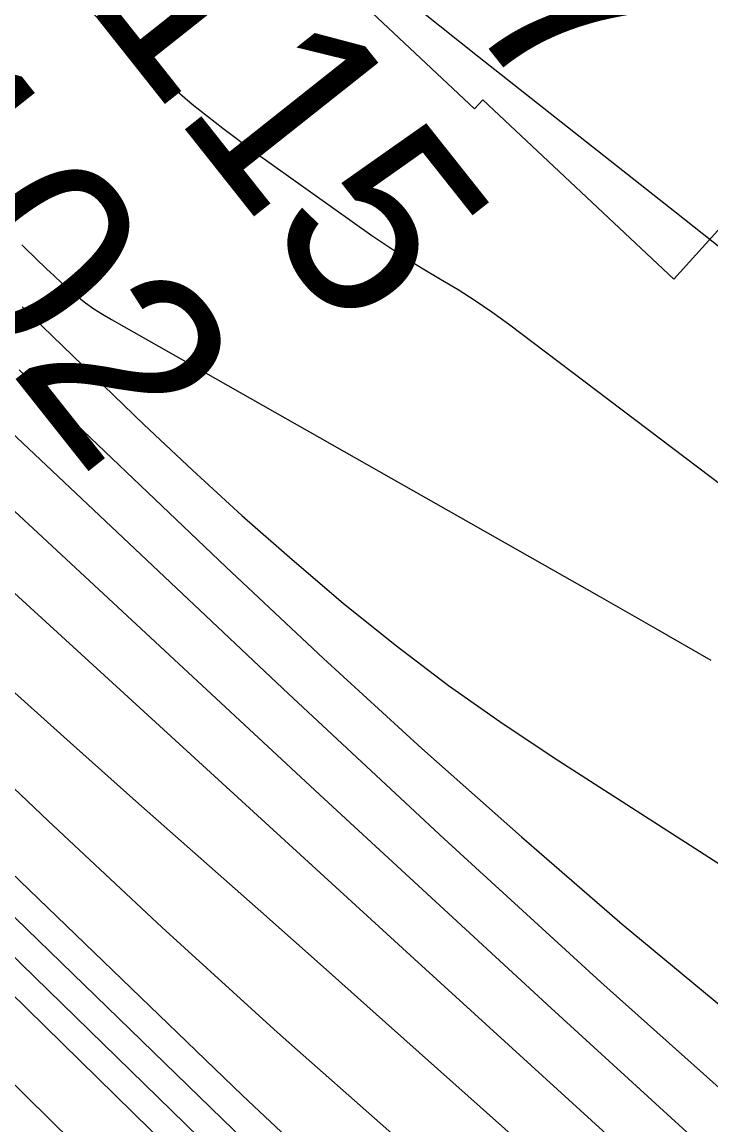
# Model space of a CAD drawing. Extents: x 3684037 to 3722149, y 433263 to 459021.
# Drawn here: x 3697400.6 to 3697639.8, y 456113.9 to 456497 of the extents above; entities that cross this region are included whole.
import ezdxf

# ---------------------------------------------------------------- set-up
doc = ezdxf.new("R2010")
doc.units = 0
for name, color, linetype in [('V-RIVR-EDGE', 7, 'Continuous'), ('V-RIVR-RANG', 7, 'Continuous'), ('V-ROAD-CNTR', 7, 'Continuous'), ('V-RRAP-RVMT', 7, 'Continuous'), ('V-TOPO-DPTH', 7, 'Continuous'), ('V-TOPO-MAJR', 7, 'Continuous'), ('V-TOPO-MINR', 7, 'Continuous'), ('V-TOPO-WATR', 7, 'Continuous')]:
    doc.layers.add(name, color=color, linetype=linetype)

msp = doc.modelspace()

# ---------------------------------------------------------------- linework, layer by layer
at = {"layer": 'V-RIVR-EDGE'}
msp.add_spline([(3696491.01, 456956.98), (3696499.46, 456945.34), (3696522.43, 456915.36), (3696551.06, 456881.73), (3696592.6, 456839.57), (3696607.93, 456824.57), (3696661.56, 456762.17), (3696696.26, 456732.56), (3696736.59, 456690.41), (3696782.99, 456647.43), (3696798.72, 456631.62), (3696862.88, 456574.85), (3696899.59, 456542.81), (3696931.08, 456518.47), (3696942.36, 456503.48), (3696952.45, 456494.97), (3696962.14, 456487.66), (3696987.16, 456470.62), (3697014.61, 456451.55), (3697061.04, 456420.29), (3697092.52, 456395.55), (3697134.08, 456360.67), (3697166.78, 456335.52), (3697185.73, 456316.47), (3697201.46, 456298.23), (3697211.53, 456284.46), (3697233.7, 456256.1), (3697255.88, 456230.97), (3697279.27, 456203.82), (3697316.37, 456164.91), (3697353.48, 456123.98), (3697376.87, 456099.66), (3697406.33, 456076.13), (3697430.14, 456057.88), (3697450.33, 456044.89), (3697520.13, 455982.44), (3697544.34, 455963.37), (3697581.9, 455942.25), (3697614.61, 455926), (3697632.78, 455913.82), (3697662.24, 455891.91), (3697710.26, 455848.12), (3697757.45, 455800.7), (3697792.14, 455767.05), (3697833.3, 455729.34), (3697868.4, 455696.9), (3697895.83, 455673.38), (3697933.75, 455633.66), (3697972.88, 455598.38), (3698039.46, 455539.58), (3698090.29, 455492.15), (3698135.88, 455447.55), (3698177.02, 455406.61), (3698217.74, 455359.2), (3698254.45, 455321.1), (3698281.47, 455292.72), (3698316.18, 455265.55), (3698357.36, 455240.78), (3698381.98, 455222.12), (3698407.8, 455194.96), (3698430.77, 455163.36), (3698450.93, 455141.88), (3698487.66, 455113.89), (3698517.53, 455091.17), (3698534.07, 455076.97), (3698556.24, 455049.42), (3698582.46, 455019.84), (3698614.72, 454987.01), (3698657.08, 454947.27), (3698691.37, 454913.62), (3698718, 454887.28), (3698807.16, 454806.58), (3698837.41, 454775.78), (3698881.4, 454739.68), (3698910.45, 454713.73), (3698949.18, 454677.64), (3698989.11, 454637.11), (3699039.14, 454591.7), (3699066.57, 454562.92), (3699088.77, 454545.47), (3699187.23, 454465.17), (3699228.39, 454429.88), (3699268.34, 454393.8), (3699300.6, 454360.56), (3699328.84, 454330.56), (3699382.5, 454285.14), (3699427.29, 454244.19), (3699474.49, 454199.59), (3699500.3, 454170.41), (3699532.57, 454139.2), (3699563.24, 454114.46), (3699588.66, 454093.77), (3699608.43, 454073.91), (3699636.65, 454041.49), (3699659.24, 454015.55), (3699675.77, 453998.53), (3699726.99, 453942.6), (3699768.93, 453898.01), (3699807.65, 453854.65), (3699829.44, 453837.61), (3699865.77, 453811.24), (3699885.13, 453793.8), (3699924.68, 453762.57), (3699939.63, 453754.85), (3699950.95, 453754.42), (3699975.6, 453746.67), (3700001.84, 453731.24), (3700023.64, 453714.2), (3700032.9, 453700.84), (3700036.11, 453688.7), (3700042.15, 453679.38), (3700052.63, 453667.23), (3700065.94, 453651.02), (3700072.38, 453638.47), (3700079.63, 453627.94), (3700095.35, 453607.27), (3700141.31, 453551.36), (3700161.45, 453521.38), (3700185.64, 453491.4), (3700219.92, 453452.9), (3700237.25, 453429.81), (3700255.39, 453407.52), (3700340.92, 453326.44), (3700393.37, 453280.61), (3700435.74, 453243.71), (3700480.94, 453207.61), (3700509.2, 453188.54), (3700535.04, 453172.3), (3700559.26, 453156.47), (3700600.44, 453130.89), (3700613.76, 453121.15), (3700623.46, 453116.28), (3700639.19, 453100.47), (3700647.65, 453090.74), (3700674.71, 453074.9), (3700691.25, 453060.71), (3700727.58, 453033.93), (3700758.25, 453008.78), (3700801.44, 452977.54), (3700837.37, 452952.38), (3700871.67, 452924.8), (3700903.95, 452898.44), (3700927.77, 452880.99), (3700958.44, 452857.86), (3701015.34, 452807.99), (3701048.43, 452780.41), (3701075.48, 452762.95), (3701104.95, 452743.47), (3701127.16, 452730.88), (3701156.63, 452713.42), (3701182.87, 452695.56), (3701204.67, 452682.16), (3701235.37, 452666.32), (3701255.56, 452654.14), (3701285.83, 452633.03), (3701312.86, 452607.09), (3701321.33, 452599.79), (3701332.23, 452591.67), (3701350.39, 452577.48), (3701370.57, 452560.44), (3701389.13, 452544.63), (3701408.91, 452532.04), (3701434.36, 452518.63), (3701456.18, 452512.11), (3701467.08, 452506.42), (3701486.05, 452491.01), (3701499.77, 452482.08), (3701518.75, 452468.28), (3701537.72, 452454.08), (3701554.26, 452439.49), (3701575.24, 452422.85), (3701592.2, 452410.28), (3701622.47, 452387.15), (3701647.09, 452368.49), (3701696.32, 452326.72), (3701727.79, 452300.36), (3701754.02, 452278.86), (3701780.66, 452258.17), (3701815.38, 452234.23), (3701863.81, 452194.89), (3701890.45, 452176.22), (3701916.7, 452162), (3701938.89, 452143.34), (3701962.31, 452129.94), (3701986.93, 452112.09), (3702011.95, 452090.6), (3702032.94, 452074.37), (3702051.1, 452058.55), (3702109.2, 452006.65), (3702158.04, 451973.37), (3702192.75, 451944.17), (3702212.11, 451923.9), (3702228.25, 451910.12), (3702239.56, 451906.04), (3702258.94, 451893.46), (3702276.69, 451876.03), (3702294.85, 451861.43), (3702325.52, 451839.11), (3702353.77, 451816.4), (3702388.48, 451789.62), (3702409.06, 451772.59), (3702442.56, 451743.39), (3702493.4, 451700.4), (3702516.8, 451677.7), (3702543.84, 451656.2), (3702589.05, 451624.55), (3702615.68, 451603.86), (3702648.37, 451577.9), (3702681.06, 451551.13), (3702714.15, 451522.34), (3702744.82, 451496.38), (3702761.76, 451479.36), (3702791.61, 451448.55), (3702806.52, 451427.89), (3702821.83, 451408.04), (3702843.21, 451386.55), (3702872.26, 451361.01), (3702910.6, 451327.75), (3702933.18, 451303.03), (3702957.78, 451275.47), (3702989.23, 451239), (3703050.15, 451184.26), (3703086.05, 451144.95), (3703114.68, 451113.34), (3703144.52, 451080.11), (3703160.65, 451061.87), (3703178, 451046.86), (3703202.6, 451019.71), (3703240.51, 450979.58), (3703264.72, 450956.48), (3703289.72, 450930.13), (3703316.74, 450902.16), (3703339.74, 450878.65), (3703374.42, 450840.15), (3703418.36, 450788.28), (3703459.08, 450738.85), (3703496.19, 450699.53), (3703592.58, 450595.78), (3703613.16, 450579.55), (3703630.9, 450558.88), (3703650.24, 450530.53), (3703671.59, 450496.51), (3703693.35, 450468.15), (3703725.21, 450432.89), (3703758.29, 450400.86), (3703788.55, 450373.7), (3703807.1, 450353.03), (3703820.41, 450338.03), (3703842.98, 450309.27), (3703868.37, 450275.64), (3703879.24, 450255.8), (3703887.68, 450233.54), (3703893.72, 450223.82), (3703916.29, 450193.44), (3703936.04, 450167.51), (3703950.95, 450147.66), (3704020.69, 450060.95), (3704036.82, 450041.5), (3704044.07, 450029.75), (3704061.81, 450007.88), (3704081.17, 449986.4), (3704102.92, 449954.4), (3704113.39, 449937.79), (3704138.38, 449903.36), (3704157.73, 449880.26), (3704175.46, 449851.91), (3704189.15, 449830.04), (3704204.88, 449813.42), (3704221.81, 449792.76), (3704273.77, 449711.76), (3704281.41, 449690.71), (3704297.12, 449666.01), (3704324.1, 449622.27), (3704340.63, 449601.6), (3704382.92, 449535.99), (3704402.67, 449506.83), (3704415.95, 449482.53), (3704431.66, 449459.44), (3704449.4, 449437.16), (3704471.98, 449410.42), (3704491.34, 449390.55), (3704521.18, 449354.9), (3704545.76, 449323.7), (3704553.81, 449308.31), (3704563.07, 449292.11), (3704576.77, 449271.05), (3704594.9, 449242.3), (3704618.66, 449204.23), (3704654.93, 449156.02), (3704685.15, 449111.87), (3704709.72, 449071.77), (3704733.89, 449034.11), (3704765.72, 448985.91), (3704789.88, 448945.01), (3704815.26, 448906.53), (3704829.35, 448881.42), (3704849.89, 448850.24), (3704868.83, 448820.67), (3704884.95, 448801.63), (3704901.08, 448780.96), (3704913.97, 448762.33), (3704925.64, 448740.06), (3704932.48, 448726.7), (3704949.8, 448698.35), (3704967.55, 448682.54), (3704988.15, 448670.76), (3705014.8, 448656.95), (3705046.3, 448639.88), (3705064.06, 448624.47), (3705092.28, 448592.05), (3705105.17, 448573.42), (3705120.49, 448553.97), (3705145.89, 448522.77), (3705180.17, 448483.87), (3705197.5, 448460.37), (3705228.52, 448416.22), (3705268.84, 448365.58), (3705295.84, 448328.31), (3705331.7, 448279.29), (3705359.5, 448238.78), (3705380.04, 448203.15), (3705402.15, 448152.55), (3705422.25, 448101.95), (3705439.55, 448066.32), (3705459.26, 448025.43)], degree=3, dxfattribs=at)
at = {"layer": 'V-ROAD-CNTR'}
for points in [[(3695071.86, 456943.74), (3695242.46, 456743.25), (3695448.62, 456525.95), (3695685.06, 456328.17), (3695918.67, 456168.15), (3696162.77, 456035.27), (3696260.63, 455986.42), (3696417.72, 455913.75), (3696645.88, 455805.39), (3696910.04, 455680.2), (3697095.87, 455592.7), (3697268.8, 455505.19), (3697461.21, 455378.75), (3697735.46, 455169.82), (3697889.04, 455025.19), (3697995.58, 454914.09)], [(3695024.26, 456943.19), (3695152.05, 456769.66), (3695409.78, 456485.53), (3695651.24, 456283.54), (3695889.42, 456120.4), (3696136.9, 455985.67), (3696236.4, 455936), (3696393.98, 455863.1), (3696621.91, 455754.86), (3696886.15, 455629.63), (3697071.32, 455542.44), (3697240.73, 455456.72), (3697428.87, 455333.08), (3697699.25, 455127.1), (3697849.65, 454985.45), (3697955.21, 454875.38)]]:
    msp.add_spline(points, degree=3, dxfattribs=at)
at = {"layer": 'V-RRAP-RVMT'}
for p, q in [((3697467.15, 456551.98), (3697557.72, 456466.93)), ((3697557.72, 456466.93), (3697560.63, 456470.01)), ((3697560.63, 456470.01), (3697626.92, 456407.72)), ((3697626.92, 456407.72), (3697644.45, 456427.03))]:
    msp.add_line(p, q, dxfattribs=at)
at = {"layer": 'V-TOPO-DPTH'}
for points in [[(3698060.72, 455665.53), (3698035, 455689.27), (3697937.88, 455778.72), (3697863.41, 455846.98), (3697788.71, 455915), (3697713.69, 455982.65), (3697638.44, 456050.05), (3697526.81, 456149.55), (3697505.16, 456168.81), (3697483.49, 456188.05), (3697461.79, 456207.25), (3697440.07, 456226.42), (3697418.42, 456245.67), (3697396.87, 456265.04), (3697375.49, 456284.59), (3697354.22, 456304.27), (3697322.18, 456334.15), (3697314.75, 456341.1), (3697307.33, 456348.05), (3697299.92, 456355.02), (3697292.52, 456362), (3697131.46, 456514.2), (3697054.1, 456587.66)], [(3697054.1, 456587.66), (3697131.46, 456514.2), (3697292.52, 456362), (3697299.92, 456355.02), (3697307.33, 456348.05), (3697314.75, 456341.1), (3697322.18, 456334.15), (3697354.22, 456304.27), (3697375.49, 456284.59), (3697396.87, 456265.04), (3697418.42, 456245.67), (3697440.07, 456226.42), (3697461.79, 456207.25), (3697483.49, 456188.05), (3697505.16, 456168.81), (3697526.81, 456149.55), (3697638.44, 456050.05), (3697713.69, 455982.65), (3697788.71, 455915), (3697863.41, 455846.98), (3697937.88, 455778.72), (3698035, 455689.27), (3698060.72, 455665.53)], [(3698034.77, 455662.14), (3697950.07, 455741.31), (3697901.55, 455786.16), (3697852.7, 455830.64), (3697803.36, 455874.58), (3697753.69, 455918.16), (3697735.78, 455933.69), (3697694.76, 455969.15), (3697653.64, 456004.51), (3697612.39, 456039.71), (3697571.06, 456074.81), (3697529.97, 456110.18), (3697489.3, 456146.02), (3697449.25, 456182.56), (3697409.63, 456219.56), (3697320.68, 456304.07), (3697305.02, 456318.97), (3697289.37, 456333.89), (3697273.74, 456348.83), (3697258.13, 456363.79), (3697167.06, 456451.16), (3697105.82, 456509.7), (3697044.45, 456568.11)], [(3697044.45, 456568.11), (3697105.82, 456509.7), (3697167.06, 456451.16), (3697258.13, 456363.79), (3697273.74, 456348.83), (3697289.37, 456333.89), (3697305.02, 456318.97), (3697320.68, 456304.07), (3697409.63, 456219.56), (3697449.25, 456182.56), (3697489.3, 456146.02), (3697529.97, 456110.18), (3697571.06, 456074.81), (3697612.39, 456039.71), (3697653.64, 456004.51), (3697694.76, 455969.15), (3697735.78, 455933.69), (3697753.69, 455918.16), (3697803.36, 455874.58), (3697852.7, 455830.64), (3697901.55, 455786.16), (3697950.07, 455741.31), (3698034.77, 455662.14)], [(3697690.93, 455935.16), (3697636.03, 455980.77), (3697581.95, 456027.31), (3697529.11, 456075.25), (3697477.09, 456124.11), (3697319.1, 456276.44), (3697296.03, 456298.69), (3697272.99, 456320.97), (3697249.96, 456343.26), (3697226.95, 456365.57), (3697193.35, 456398.19), (3697153.33, 456436.59), (3697113.03, 456474.69), (3697072.3, 456512.33), (3697031.29, 456549.66)], [(3697031.29, 456549.66), (3697072.3, 456512.33), (3697113.03, 456474.69), (3697153.33, 456436.59), (3697193.35, 456398.19), (3697226.95, 456365.57), (3697249.96, 456343.26), (3697272.99, 456320.97), (3697296.03, 456298.69), (3697319.1, 456276.44), (3697477.09, 456124.11), (3697529.11, 456075.25), (3697581.95, 456027.31), (3697636.03, 455980.77), (3697690.93, 455935.16)], [(3697056.85, 456488.08), (3697078.29, 456471.03), (3697099.55, 456453.77), (3697120.55, 456436.18), (3697141.36, 456418.37), (3697143.08, 456416.87), (3697162.73, 456399.47), (3697182.18, 456381.84), (3697201.3, 456363.87), (3697220.22, 456345.67), (3697238.98, 456327.3), (3697257.74, 456308.94), (3697276.52, 456290.59), (3697295.31, 456272.25), (3697552.59, 456021.19), (3697613.03, 455964.25), (3697674.74, 455908.77)], [(3697674.74, 455908.77), (3697613.03, 455964.25), (3697552.59, 456021.19), (3697295.31, 456272.25), (3697276.52, 456290.59), (3697257.74, 456308.94), (3697238.98, 456327.3), (3697220.22, 456345.67), (3697201.3, 456363.87), (3697182.18, 456381.84), (3697162.73, 456399.47), (3697143.08, 456416.87), (3697141.36, 456418.37), (3697120.55, 456436.18), (3697099.55, 456453.77), (3697078.29, 456471.03), (3697056.85, 456488.08)], [(3697056.68, 456416.34), (3697111.07, 456370.44), (3697197.73, 456299.18), (3697209.48, 456289.7), (3697221.35, 456280.38), (3697233.4, 456271.29), (3697245.56, 456262.34), (3697263.4, 456249.49), (3697284.18, 456233.76), (3697304.43, 456217.42), (3697323.9, 456200.16), (3697342.84, 456182.27), (3697385.96, 456139.61), (3697426.18, 456100.04), (3697466.54, 456060.62), (3697507.12, 456021.43), (3697547.85, 455982.39), (3697683.15, 455853.4), (3697735, 455804.66), (3697787.28, 455756.39), (3697840.23, 455708.86), (3697893.62, 455661.8)]]:
    msp.add_lwpolyline(points, dxfattribs=at)
at = {"layer": 'V-TOPO-MAJR'}
for p, q in [((3697400.52, 456419.65), (3697401.59, 456418.59)), ((3697401.59, 456418.59), (3697409.07, 456411.32)), ((3697409.07, 456411.32), (3697411.68, 456408.85)), ((3697411.68, 456408.85), (3697414.33, 456406.42)), ((3697414.33, 456406.42), (3697417.04, 456404.06)), ((3697417.04, 456404.06), (3697419.8, 456401.75)), ((3697419.8, 456401.75), (3697422.63, 456399.55)), ((3697422.63, 456399.55), (3697425.54, 456397.45)), ((3697425.54, 456397.45), (3697428.55, 456395.51)), ((3697428.55, 456395.51), (3697431.62, 456393.66)), ((3697431.62, 456393.66), (3697601.01, 456297.64)), ((3697601.01, 456297.64), (3697620.45, 456286.54)), ((3697620.45, 456286.54), (3697639.85, 456275.37))]:
    msp.add_line(p, q, dxfattribs=at)
msp.add_lwpolyline([(3697021.95, 456647.03), (3697260.47, 456425.51), (3697268.37, 456418.17), (3697276.27, 456410.82), (3697284.16, 456403.47), (3697292.04, 456396.11), (3697298.23, 456390.33), (3697303.02, 456385.86), (3697307.8, 456381.39), (3697312.59, 456376.93), (3697317.38, 456372.46), (3697322.18, 456368), (3697326.98, 456363.56), (3697331.8, 456359.12), (3697336.63, 456354.7), (3697536.8, 456171.67), (3697631.08, 456085.6), (3697725.43, 455999.62), (3697819.91, 455913.77), (3697914.47, 455828.01), (3698089.99, 455669.06)], dxfattribs=at)
at = {"layer": 'V-TOPO-MINR'}
for p, q in [((3697297.36, 456621.65), (3697439.52, 456486.39)), ((3697539.41, 456500.71), (3697558.73, 456485.27)), ((3697439.52, 456486.39), (3697449.49, 456477.3)), ((3697558.73, 456485.27), (3697627.84, 456430.73)), ((3697449.49, 456477.3), (3697459.71, 456468.5)), ((3697459.71, 456468.5), (3697470.29, 456460.15)), ((3697470.29, 456460.15), (3697481.11, 456452.09)), ((3697481.11, 456452.09), (3697522.12, 456422.91)), ((3697627.84, 456430.73), (3697652.2, 456411.5)), ((3697522.12, 456422.91), (3697527.94, 456418.89)), ((3697527.94, 456418.89), (3697533.83, 456415)), ((3697533.83, 456415), (3697539.85, 456411.29)), ((3697539.85, 456411.29), (3697545.94, 456407.7)), ((3697545.94, 456407.7), (3697552.01, 456404.08)), ((3697552.01, 456404.08), (3697557.98, 456400.32)), ((3697557.98, 456400.32), (3697563.8, 456396.32)), ((3697400.58, 456398.06), (3697442.88, 456357.28)), ((3697563.8, 456396.32), (3697569.52, 456392.17)), ((3697569.52, 456392.17), (3697690.65, 456300.59)), ((3697399.62, 456376.17), (3697471.47, 456307.64)), ((3697442.88, 456357.28), (3697459.79, 456341.33)), ((3697459.79, 456341.33), (3697476.93, 456325.63)), ((3697476.93, 456325.63), (3697494.4, 456310.3)), ((3697471.47, 456307.64), (3697505.25, 456275.96)), ((3697494.4, 456310.3), (3697512.09, 456295.22)), ((3697512.09, 456295.22), (3697530.21, 456280.69)), ((3697530.21, 456280.69), (3697548.68, 456266.62)), ((3697505.25, 456275.96), (3697539.38, 456244.68)), ((3697548.68, 456266.62), (3697567.66, 456253.25)), ((3697567.66, 456253.25), (3697586.97, 456240.35)), ((3697539.38, 456244.68), (3697574.04, 456213.98)), ((3697586.97, 456240.35), (3697675.77, 456183.44)), ((3697574.04, 456213.98), (3697609.06, 456183.67)), ((3697609.06, 456183.67), (3697644.72, 456154.16))]:
    msp.add_line(p, q, dxfattribs=at)
for points in [[(3697046.83, 456685.77), (3697099.71, 456637.15), (3697152.31, 456588.23), (3697204.48, 456538.86), (3697256.38, 456489.18), (3697321.21, 456426.59), (3697340.51, 456408.03), (3697359.86, 456389.51), (3697379.27, 456371.06), (3697398.73, 456352.66), (3697493.18, 456263.65), (3697547.22, 456213.35), (3697601.65, 456163.5), (3697656.69, 456114.3)], [(3697056.07, 456645.94), (3697099.67, 456605.77), (3697143.26, 456565.59), (3697172.74, 456538.38), (3697201.52, 456511.72), (3697230.21, 456484.97), (3697258.79, 456458.1), (3697287.29, 456431.15), (3697290.97, 456427.65), (3697317.62, 456402.43), (3697344.32, 456377.26), (3697371.1, 456352.18), (3697397.94, 456327.16), (3697505.52, 456227.22), (3697584.4, 456154.43), (3697663.62, 456082.01)], [(3697054.1, 456587.66), (3697131.46, 456514.2), (3697292.52, 456362), (3697299.92, 456355.02), (3697307.33, 456348.05), (3697314.75, 456341.1), (3697322.18, 456334.15), (3697354.22, 456304.27), (3697375.49, 456284.59), (3697396.87, 456265.04), (3697418.42, 456245.67), (3697440.07, 456226.42), (3697461.79, 456207.25), (3697483.49, 456188.05), (3697505.16, 456168.81), (3697526.81, 456149.55), (3697638.44, 456050.05), (3697713.69, 455982.65), (3697788.71, 455915), (3697863.41, 455846.98), (3697937.88, 455778.72), (3698035, 455689.27), (3698060.72, 455665.53)], [(3697044.45, 456568.11), (3697105.82, 456509.7), (3697167.06, 456451.16), (3697258.13, 456363.79), (3697273.74, 456348.83), (3697289.37, 456333.89), (3697305.02, 456318.97), (3697320.68, 456304.07), (3697409.63, 456219.56), (3697449.25, 456182.56), (3697489.3, 456146.02), (3697529.97, 456110.18), (3697571.06, 456074.81), (3697612.39, 456039.71), (3697653.64, 456004.51), (3697694.76, 455969.15), (3697735.78, 455933.69), (3697753.69, 455918.16), (3697803.36, 455874.58), (3697852.7, 455830.64), (3697901.55, 455786.16), (3697950.07, 455741.31), (3698034.77, 455662.14)], [(3697031.29, 456549.66), (3697072.3, 456512.33), (3697113.03, 456474.69), (3697153.33, 456436.59), (3697193.35, 456398.19), (3697226.95, 456365.57), (3697249.96, 456343.26), (3697272.99, 456320.97), (3697296.03, 456298.69), (3697319.1, 456276.44), (3697477.09, 456124.11), (3697529.11, 456075.25), (3697581.95, 456027.31), (3697636.03, 455980.77), (3697690.93, 455935.16)], [(3697044.17, 456520.56), (3697078.97, 456490.16), (3697086.99, 456483.06), (3697117.4, 456455.78), (3697147.54, 456428.21), (3697177.26, 456400.19), (3697206.72, 456371.88), (3697212.27, 456366.47), (3697238.75, 456340.66), (3697265.25, 456314.86), (3697291.76, 456289.09), (3697318.29, 456263.33), (3697514.01, 456073.44), (3697570.65, 456020.14), (3697628.33, 455968.03), (3697687.58, 455917.71)], [(3697056.85, 456488.08), (3697078.29, 456471.03), (3697099.55, 456453.77), (3697120.55, 456436.18), (3697141.36, 456418.37), (3697143.08, 456416.87), (3697162.73, 456399.47), (3697182.18, 456381.84), (3697201.3, 456363.87), (3697220.22, 456345.67), (3697238.98, 456327.3), (3697257.74, 456308.94), (3697276.52, 456290.59), (3697295.31, 456272.25), (3697552.59, 456021.19), (3697613.03, 455964.25), (3697674.74, 455908.77)], [(3697059.08, 456457.66), (3697164.47, 456379.03), (3697173.5, 456372.15), (3697182.44, 456365.15), (3697191.23, 456357.97), (3697199.93, 456350.68), (3697208.48, 456343.21), (3697216.92, 456335.62), (3697225.2, 456327.86), (3697233.38, 456319.98), (3697233.82, 456319.55), (3697242.14, 456311.37), (3697250.46, 456303.19), (3697258.78, 456295.02), (3697267.11, 456286.84), (3697592.52, 455967.64), (3697656.08, 455907.72), (3697721.14, 455849.55), (3697788.46, 455793.99), (3697857.27, 455740.19), (3697988.42, 455641.77)]]:
    msp.add_lwpolyline(points, dxfattribs=at)
at = {"layer": 'V-TOPO-WATR'}
msp.add_lwpolyline([(3697056.68, 456416.34), (3697111.07, 456370.44), (3697197.73, 456299.18), (3697209.48, 456289.7), (3697221.35, 456280.38), (3697233.4, 456271.29), (3697245.56, 456262.34), (3697263.4, 456249.49), (3697284.18, 456233.76), (3697304.43, 456217.42), (3697323.9, 456200.16), (3697342.84, 456182.27), (3697385.96, 456139.61), (3697426.18, 456100.04), (3697466.54, 456060.62), (3697507.12, 456021.43), (3697547.85, 455982.39), (3697683.15, 455853.4), (3697735, 455804.66), (3697787.28, 455756.39), (3697840.23, 455708.86), (3697893.62, 455661.8)], dxfattribs=at)

# ---------------------------------------------------------------- texts
at = {"layer": 'V-RIVR-RANG'}
for s, p in [('-127', (3697472.26, 456601.69)), ('-115', (3697403.42, 456527.55)), ('-102', (3697315.07, 456478.02))]:
    msp.add_text(s, height=67, rotation=308.408, dxfattribs=at).set_placement(p)

doc.saveas('drawing.dxf')
